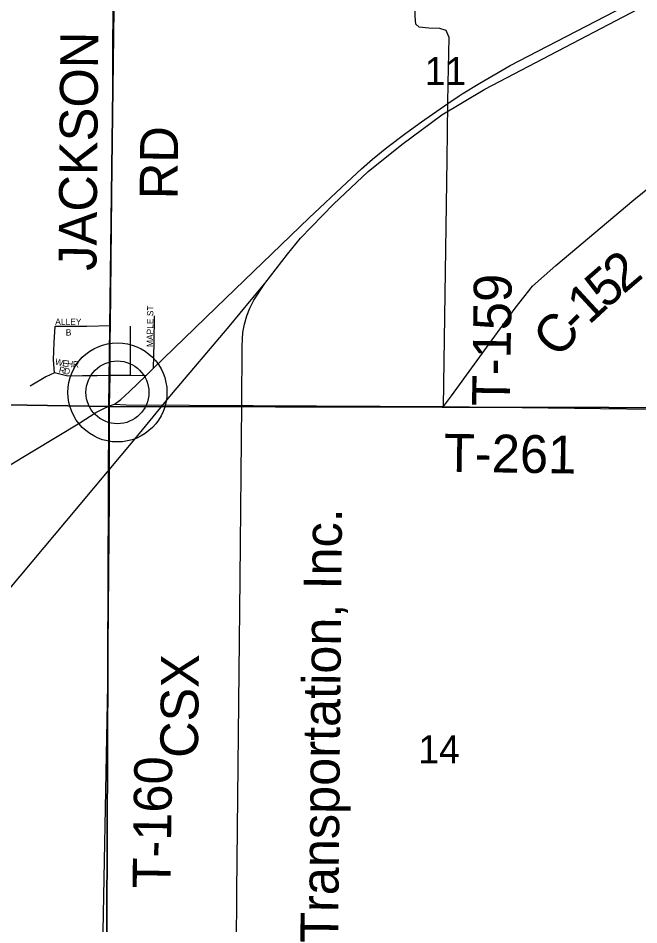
# Model space of a CAD drawing. Extents: x 1310247 to 1552180, y 377264 to 706493.
# Drawn here: x 1398930 to 1403845, y 530538 to 537725 of the extents above; entities that cross this region are included whole.
import ezdxf

# ---------------------------------------------------------------- set-up
doc = ezdxf.new("R2010")
doc.units = 0
for name, color, linetype in [('GM_X_County_Road', 7, 'Continuous'), ('GM_X_County_Road_Text', 7, 'Continuous'), ('GM_X_Rail_Line', 7, 'Continuous'), ('GM_X_Rail_Line_Text', 7, 'Continuous'), ('GM_X_Section', 7, 'Continuous'), ('GM_X_Section_Text', 7, 'Continuous'), ('GM_X_Township_Road', 7, 'Continuous'), ('GM_X_Township_Road_Text', 7, 'Continuous'), ('GM_X_Township_Subdivision', 7, 'Continuous'), ('GM_X_Township_Subdivision_Text', 7, 'Continuous'), ('GM_X_Unincorporated', 7, 'Continuous'), ('GM_X_Unincorporated_Location', 7, 'Continuous')]:
    doc.layers.add(name, color=color, linetype=linetype)

msp = doc.modelspace()

# ---------------------------------------------------------------- linework, layer by layer
at = {"layer": 'GM_X_County_Road'}
for points in [[(1402361.5, 534732.6), (1402866.1, 535426.1), (1403003, 535600.7), (1403189.3, 535763.4), (1403806, 536285.3), (1404243.8, 536639.6), (1404948.1, 537238.4), (1406173.3, 538422.6), (1406396.9, 538638), (1406762.2, 538990.1), (1407124.4, 539347.6), (1407391.4, 539611.4), (1407583.8, 539809.3)], [(1402421.9, 537108.3), (1402445.2, 537124.1), (1402586.5, 537209.9), (1402826.1, 537348.9), (1403046.2, 537463.6), (1404965.7, 538459.7), (1406615.5, 539309.4), (1407583.8, 539809.3)], [(1399701.8, 534671), (1399744, 534702.7), (1399812.3, 534766.3), (1399940.7, 534890.4), (1400002.7, 534951.3), (1400245.5, 535186.3), (1400498.4, 535431.7), (1401235.6, 536142.9), (1401533.5, 536423.1), (1401648.2, 536529.3), (1401737.2, 536605.8), (1401848.8, 536698.7), (1402000.2, 536812.6), (1402123.6, 536901.6), (1402333.6, 537048.4), (1402421.9, 537108.3)], [(1399694, 534665.1), (1399784.8, 534661), (1402298.8, 534646.5), (1402361.5, 534732.6)], [(1398677.5, 534070.6), (1398677.5, 534070.6), (1398853.1, 534175.9), (1399418, 534517.7), (1399546.1, 534598.9), (1399602.8, 534629.2), (1399653.1, 534650.9), (1399694, 534665.1), (1399701.8, 534671)]]:
    msp.add_lwpolyline(points, dxfattribs=at)
at = {"layer": 'GM_X_Rail_Line'}
for points in [[(1400884.4, 535621.1), (1401062.8, 535854), (1401166.4, 535980.4), (1401427.7, 536250.7), (1401702, 536508.6), (1401969.6, 536724.1), (1402285.4, 536957.4), (1402624.5, 537162.8), (1404302.3, 538040.2), (1407445.6, 539675.8), (1410112.6, 541052.9), (1412504.7, 542295.8), (1413342.4, 542728.7), (1413766.2, 542930.5), (1414268.7, 543211.7), (1414526.8, 543362.8), (1414775.4, 543530.1), (1414997.2, 543692.9), (1415345.2, 543972.9), (1415877, 544395.7), (1416717.5, 545067.2), (1417134.3, 545405.1)], [(1395553.6, 529260), (1396184.5, 530000), (1396859, 530807.4), (1397773, 531905.1), (1399311.6, 533741), (1399855, 534387.3), (1400145.2, 534740.8), (1400601.6, 535281.7), (1400775.3, 535493), (1400884.4, 535621.1)], [(1400658.1, 530361.6), (1400660.5, 530799.7), (1400676.8, 532299.3), (1400686.9, 533280.4), (1400701.2, 534659.3), (1400704.7, 535118.5), (1400706.9, 535182.6), (1400710.4, 535232.5), (1400722.6, 535299.6), (1400739.7, 535364.4), (1400764.6, 535426.5), (1400795.3, 535489.9), (1400884.4, 535621.1)]]:
    msp.add_lwpolyline(points, dxfattribs=at)
at = {"layer": 'GM_X_Section'}
for points in [[(1399717.3, 540110.4), (1399648.2, 534645.7), (1394300.1, 534734.1), (1394389.7, 540136.3)], [(1399717.3, 540110.4), (1404989.9, 540100.6), (1404926.4, 534635.9), (1399648.2, 534645.7)], [(1394300.1, 534734.1), (1399648.2, 534645.7), (1399629, 529871.9), (1398816.2, 529750.5), (1398188.7, 529684.9), (1397894.7, 529685.6), (1397607.8, 529646.2), (1397412.5, 529592.6), (1397227.7, 529556.8), (1397139.3, 529538.9), (1397165.6, 529376.3), (1394220.6, 529425.6)], [(1399648.2, 534645.7), (1404926.4, 534635.9), (1404882.7, 529252.8), (1400822.5, 529320.7), (1399629, 529871.9)]]:
    msp.add_lwpolyline(points, close=True, dxfattribs=at)
at = {"layer": 'GM_X_Township_Road'}
for points in [[(1402336.6, 537205.6), (1402343.7, 537570.3), (1402320.1, 537625.8), (1402269.3, 537642.3), (1402182.1, 537644.6), (1402105.4, 537652.9), (1402080.6, 537677.7), (1402073.5, 537736.6), (1402084.2, 538466.7)], [(1399653.1, 534650.9), (1399653.1, 534650.9), (1399659.1, 534891.2), (1399659.6, 535178.6), (1399661.8, 535289.1), (1399678.8, 537091.7), (1399682, 538185.9)], [(1402298.8, 534646.5), (1402328.3, 536605.6), (1402333.6, 537048.4), (1402336.6, 537205.6)], [(1399653.8, 534123.5), (1399653.1, 534650.9)], [(1402298.8, 534646.5), (1404370.6, 534620.6), (1404942.8, 534616.2)], [(1399586.3, 529904.7), (1399596.2, 530069.2), (1399641.2, 532441.6), (1399654.1, 533920.8), (1399653.8, 534123.5)]]:
    msp.add_lwpolyline(points, dxfattribs=at)
at = {"layer": 'GM_X_Township_Subdivision'}
for points in [[(1400002.7, 534951.3), (1400006.3, 535149.1), (1400008.9, 535364.7)], [(1399218.8, 534912.3), (1399210.3, 535015.7), (1399215.3, 535153.1), (1399222.6, 535284.7)], [(1399222.6, 535284.7), (1399474.2, 535284.7), (1399661.8, 535289.1)], [(1399818.4, 534892.3), (1399818.4, 535283.3)], [(1399218.8, 534912.3), (1399150.3, 534882.3), (1399023.8, 534808.1)], [(1399681.7, 534891.4), (1399659.1, 534891.2), (1399555.4, 534890.3), (1399440.7, 534889.4), (1399324.2, 534886.7), (1399218.8, 534912.3)], [(1399940.7, 534890.4), (1399818.4, 534892.3), (1399681.7, 534891.4)]]:
    msp.add_lwpolyline(points, dxfattribs=at)
at = {"layer": 'GM_X_Unincorporated'}
for radius in [392.8, 249]:
    msp.add_circle((1399715.9, 534758.8), radius, dxfattribs=at)
at = {"layer": 'GM_X_Unincorporated_Location'}
msp.add_line((1399715.9, 534758.8), (1399715.9, 534758.8), dxfattribs=at)

# ---------------------------------------------------------------- texts
at = {"layer": 'GM_X_County_Road_Text'}
for s, rotation, p in [('2', 40.54316, (1403723.6, 535532.7)), ('5', 41.0207, (1403584.7, 535411.9)), ('1', 42.75468, (1403450.8, 535288)), ('C', 50.71965, (1403214.8, 535018.7)), ('-', 44.6771, (1403365.1, 535203.2))]:
    msp.add_text(s, height=300, rotation=rotation, dxfattribs=at).set_placement(p)
at = {"layer": 'GM_X_Rail_Line_Text'}
for s, rotation, p in [('Transportation, Inc.', 89.47855, (1401463.6, 530395)), ('CSX', 89.46931, (1400353.7, 531860.7))]:
    msp.add_text(s, height=299, rotation=rotation, dxfattribs=at).set_placement(p)
at = {"layer": 'GM_X_Section_Text'}
for s, p in [('11', (1402149.2, 537194.7)), ('14', (1402098.6, 531819.6))]:
    msp.add_text(s, height=221, rotation=0.00001, dxfattribs=at).set_placement(p)
at = {"layer": 'GM_X_Township_Road_Text'}
for s, rotation, p in [('JACKSON', 89.54287, (1399549.5, 535721.7)), ('RD', 89.50633, (1400192.1, 536288)), ('T-159', 89.15792, (1402823.8, 534648)), ('T-261', 359.15687, (1402299.9, 534130.6)), ('T-160', 89.15792, (1400135.4, 530824.4))]:
    msp.add_text(s, height=300, rotation=rotation, dxfattribs=at).set_placement(p)
at = {"layer": 'GM_X_Township_Subdivision_Text'}
for s, rotation, p in [('MAPLE ST', 89.14645, (1399997, 535117.4)), ('ALLEY', 0.00001, (1399223.2, 535293.6)), ('B', 0.00001, (1399306.8, 535209.2)), ('W', 348.68867, (1399218.9, 534979.1)), ('R', 346.8443, (1399248.5, 534916)), ('E', 350.57389, (1399276.7, 534967.6)), ('D', 349.35903, (1399289.4, 534906.5)), ('H', 354.34433, (1399314.9, 534961.4)), ('R', 358.11478, (1399362.3, 534956.8))]:
    msp.add_text(s, height=50, rotation=rotation, dxfattribs=at).set_placement(p)

doc.saveas('drawing.dxf')
